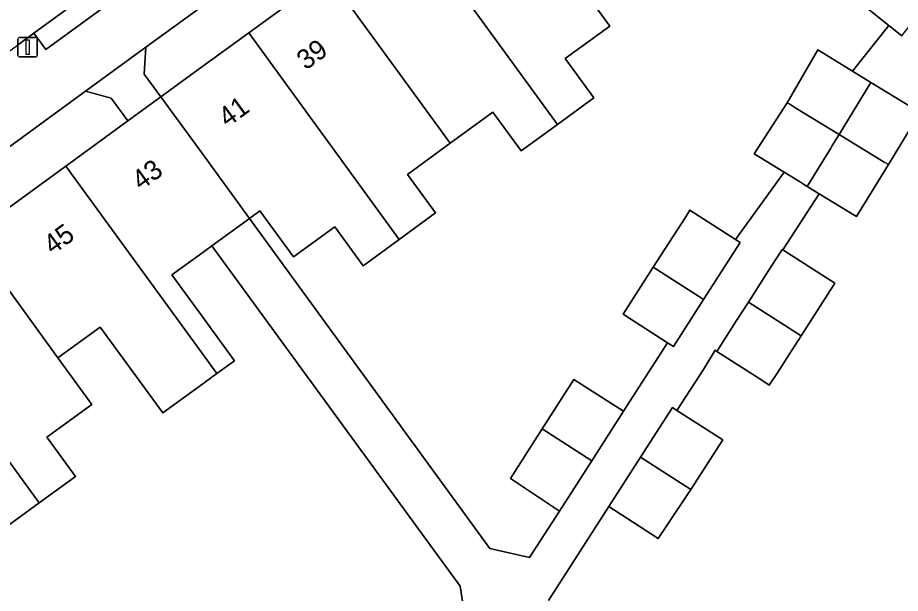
# Model space of a CAD drawing. Extents: x 159817 to 160765, y 380688 to 381638.
# Drawn here: x 159990.74 to 160035.78, y 381374.95 to 381404.3 of the extents above; entities that cross this region are included whole.
import ezdxf

# ---------------------------------------------------------------- set-up
doc = ezdxf.new("R2010")
doc.units = 0
for name, color, linetype in [('IMGEO_Erf', 7, 'Continuous'), ('IMGEO_Lichtmast', 7, 'Continuous'), ('IMGEO_Pand', 7, 'Continuous'), ('IMGEO_Pand_nummerreeks', 7, 'Continuous'), ('IMGEO_Rijbaan_lokaal_open', 7, 'Continuous'), ('IMGEO_Voetpad_open', 7, 'Continuous')]:
    doc.layers.add(name, color=color, linetype=linetype)

msp = doc.modelspace()

# ---------------------------------------------------------------- linework, layer by layer
at = {"layer": 'IMGEO_Erf'}
for points in [[(160010.599, 381409.411), (160014.396, 381412.177), (160012.915, 381414.21), (160000, 381404.778), (159997.287, 381402.797), (159997.204, 381401.43), (159998.051, 381400.268), (160000, 381401.688), (160002.535, 381403.535), (160006.565, 381406.471)], [(159996.361, 381399.037), (159995.514, 381400.196), (159994.213, 381400.552), (159978.734, 381389.247), (159980.188, 381387.252), (159984.145, 381390.135), (159988.289, 381393.155), (159993.203, 381396.735)]]:
    msp.add_lwpolyline(points, close=True, dxfattribs=at)
for points in [[(160019.489, 381405.902), (160020.963, 381403.879), (160018.682, 381402.217), (160020.141, 381400.214), (160018.285, 381398.862), (160016.43, 381397.51), (160014.989, 381399.487), (160012.81, 381397.899), (160010.631, 381396.312), (160012.064, 381394.344), (160010.216, 381392.997), (160008.368, 381391.65), (160006.918, 381393.641), (160004.814, 381392.109), (160003.104, 381394.458), (160002.568, 381394.067), (160014.836, 381377.227), (160016.863, 381376.777), (160018.382, 381379.143), (160015.885, 381380.806), (160017.508, 381383.334), (160019.127, 381385.855), (160021.651, 381384.234), (160023.894, 381387.725), (160021.633, 381389.178), (160023.175, 381391.579), (160024.794, 381394.1), (160025.039, 381394.481), (160027.363, 381392.988), (160029.85, 381396.421), (160028.313, 381397.363), (160030.012, 381399.963), (160031.563, 381402.666), (160033.342, 381401.576), (160035.19, 381403.91), (160033.758, 381405.044)], [(160036.521, 381399.025), (160035.166, 381396.815), (160033.539, 381394.16), (160033.124, 381394.414), (160031.631, 381395.329), (160029.787, 381392.459), (160032.437, 381390.757), (160032.352, 381390.624), (160030.714, 381388.073), (160030.109, 381387.131), (160029.502, 381386.187), (160029.09, 381385.567), (160028.652, 381385.848), (160026.411, 381387.288), (160026.325, 381387.347), (160025.733, 381386.371), (160024.382, 381384.268), (160026.713, 381382.771), (160025.094, 381380.25), (160023.429, 381377.749), (160020.905, 381379.37), (160017.829, 381374.578)], [(160013.627, 381373.359), (160013.312, 381375.313), (160000.657, 381392.675), (160000, 381392.196), (159998.613, 381391.185), (160000, 381389.281), (160001.8, 381386.811), (160000.903, 381386.158), (160000, 381385.5), (159998.144, 381384.149), (159994.954, 381388.527), (159992.802, 381386.96), (159994.535, 381384.582), (159992.235, 381382.906), (159993.692, 381380.906), (159991.848, 381379.562), (159990.004, 381378.219)]]:
    msp.add_lwpolyline(points, dxfattribs=at)
at = {"layer": 'IMGEO_Lichtmast'}
for p, q in [((159990.754, 381402.4), (159990.754, 381403.2)), ((159990.754, 381403.2), (159990.754, 381402.4)), ((159990.854, 381403.3), (159991.644, 381403.3)), ((159991.644, 381403.3), (159990.854, 381403.3)), ((159991.744, 381403.2), (159991.744, 381402.4)), ((159991.744, 381402.4), (159991.744, 381403.2)), ((159991.644, 381402.3), (159990.854, 381402.3)), ((159990.854, 381402.3), (159991.644, 381402.3))]:
    msp.add_line(p, q, dxfattribs=at)
msp.add_lwpolyline([(159991.174, 381403.175), (159991.324, 381403.175), (159991.324, 381402.425), (159991.174, 381402.425), (159991.174, 381403.175)], dxfattribs=at)
for centre, start, end in [((159990.854, 381403.2), 90, 180), ((159990.854, 381403.2), 90, 180), ((159991.644, 381403.2), 0, 90), ((159991.644, 381403.2), 360, 90), ((159990.854, 381402.4), 180, 270), ((159990.854, 381402.4), 180, 270), ((159991.644, 381402.4), 270, 0), ((159991.644, 381402.4), 270, 0)]:
    msp.add_arc(centre, 0.1, start, end, dxfattribs=at)
at = {"layer": 'IMGEO_Pand'}
for points in [[(160018.285, 381398.862), (160020.141, 381400.214), (160018.682, 381402.217), (160020.963, 381403.879), (160019.489, 381405.902), (160014.396, 381412.177), (160010.599, 381409.411)], [(160018.285, 381398.862), (160010.599, 381409.411), (160006.565, 381406.471), (160012.81, 381397.899), (160014.989, 381399.487), (160016.43, 381397.51)], [(160038.09, 381406.273), (160035.965, 381407.896), (160033.758, 381405.044), (160035.19, 381403.91), (160035.854, 381403.385)], [(160002.535, 381403.535), (160010.216, 381392.997), (160012.064, 381394.344), (160010.631, 381396.312), (160012.81, 381397.899), (160006.565, 381406.471)], [(160002.535, 381403.535), (160000, 381401.688), (159998.051, 381400.268), (160000, 381397.592), (160002.568, 381394.067), (160003.104, 381394.458), (160004.814, 381392.109), (160006.918, 381393.641), (160008.368, 381391.65), (160010.216, 381392.997)], [(160034.28, 381401.001), (160033.342, 381401.576), (160031.563, 381402.666), (160030.012, 381399.963), (160030.14, 381399.885), (160030.452, 381399.693), (160032.652, 381398.345)], [(160036.404, 381399.7), (160034.28, 381401.001), (160032.652, 381398.345), (160032.794, 381398.259), (160034.957, 381396.943), (160035.166, 381396.815), (160036.521, 381399.025), (160036.79, 381399.463)], [(160002.568, 381394.067), (160000, 381397.592), (159998.051, 381400.268), (159996.361, 381399.037), (159993.203, 381396.735), (160000, 381387.398), (160000.903, 381386.158), (160001.8, 381386.811), (160000, 381389.281), (159998.613, 381391.185), (160000, 381392.196), (160000.657, 381392.675)], [(160032.652, 381398.345), (160030.452, 381399.693), (160030.14, 381399.885), (160030.012, 381399.963), (160028.313, 381397.363), (160029.85, 381396.421), (160030.685, 381395.909), (160030.841, 381395.814), (160031.029, 381395.698), (160032.227, 381397.652), (160032.284, 381397.745)], [(160035.166, 381396.815), (160034.957, 381396.943), (160032.794, 381398.259), (160032.652, 381398.345), (160032.284, 381397.745), (160032.227, 381397.652), (160031.029, 381395.698), (160031.631, 381395.329), (160033.124, 381394.414), (160033.539, 381394.16)], [(159992.802, 381386.96), (159994.954, 381388.527), (159998.144, 381384.149), (160000, 381385.5), (160000.903, 381386.158), (160000, 381387.398), (159993.203, 381396.735), (159988.289, 381393.155)], [(160027.363, 381392.988), (160025.039, 381394.481), (160024.794, 381394.1), (160023.175, 381391.579), (160025.478, 381390.1), (160025.742, 381389.93), (160027.606, 381392.832)], [(159992.802, 381386.96), (159988.289, 381393.155), (159984.145, 381390.135), (159991.848, 381379.562), (159993.692, 381380.906), (159992.235, 381382.906), (159994.535, 381384.582)], [(160029.787, 381392.459), (160029.748, 381392.484), (160029.663, 381392.351), (160029.039, 381391.379), (160028.025, 381389.8), (160030.714, 381388.073), (160032.352, 381390.624), (160032.437, 381390.757)], [(160025.742, 381389.93), (160025.478, 381390.1), (160023.175, 381391.579), (160021.633, 381389.178), (160023.894, 381387.725), (160024.2, 381387.529)], [(159980.188, 381387.252), (159984.692, 381380.652), (159986.217, 381378.558), (159988.53, 381380.243), (159990.004, 381378.219), (159991.848, 381379.562), (159984.145, 381390.135)], [(160030.714, 381388.073), (160028.025, 381389.8), (160027.42, 381388.858), (160026.411, 381387.288), (160028.652, 381385.848), (160029.09, 381385.567), (160029.502, 381386.187), (160030.109, 381387.131)], [(160020.032, 381381.713), (160021.651, 381384.234), (160019.127, 381385.855), (160017.508, 381383.334)], [(160026.713, 381382.771), (160024.382, 381384.268), (160024.147, 381384.419), (160022.528, 381381.898), (160025.094, 381380.25)], [(160020.032, 381381.713), (160017.508, 381383.334), (160015.885, 381380.806), (160018.382, 381379.143)], [(160022.528, 381381.898), (160020.905, 381379.37), (160023.429, 381377.749), (160025.094, 381380.25)]]:
    msp.add_lwpolyline(points, close=True, dxfattribs=at)
at = {"layer": 'IMGEO_Rijbaan_lokaal_open'}
msp.add_lwpolyline([(160007.472, 381420.376), (160000, 381414.93), (159966.9, 381390.809), (159969.406, 381387.371), (159990.733, 381402.91), (159991.564, 381403.516), (159994.706, 381405.805), (159995.208, 381406.171), (160000, 381409.662), (160009.981, 381416.934)], close=True, dxfattribs=at)
at = {"layer": 'IMGEO_Voetpad_open'}
for points in [[(159948.833, 381367.509), (159954.124, 381371.316), (159954.428, 381371.537), (159958.389, 381374.423), (159962.45, 381377.382), (159966.492, 381380.328), (159970.504, 381383.25), (159974.524, 381386.18), (159978.535, 381389.102), (159978.734, 381389.247), (159994.213, 381400.552), (159997.287, 381402.797), (160000, 381404.778), (160012.915, 381414.21), (160017.226, 381417.351), (160021.266, 381420.294), (160025.303, 381423.236), (160029.417, 381426.233), (160033.412, 381429.144), (160037.568, 381432.172), (160038.859, 381433.197), (160052.148, 381442.81), (160050.226, 381446.2)], [(159995.208, 381406.171), (159994.706, 381405.805), (159995.318, 381404.964), (159992.176, 381402.675), (159991.564, 381403.516), (159990.733, 381402.91)], [(160035.854, 381403.385), (160035.19, 381403.91), (160033.342, 381401.576), (160034.28, 381401.001), (160036.404, 381399.7)], [(160017.829, 381374.578), (160020.905, 381379.37), (160022.528, 381381.898), (160024.147, 381384.419), (160024.382, 381384.268), (160025.733, 381386.371), (160026.325, 381387.347), (160026.411, 381387.288), (160027.42, 381388.858), (160028.025, 381389.8), (160029.039, 381391.379), (160029.663, 381392.351), (160029.748, 381392.484), (160029.787, 381392.459), (160031.631, 381395.329), (160031.029, 381395.698), (160030.841, 381395.814), (160030.685, 381395.909), (160029.85, 381396.421), (160027.363, 381392.988), (160027.606, 381392.832), (160025.742, 381389.93), (160024.2, 381387.529), (160023.894, 381387.725), (160021.651, 381384.234), (160020.032, 381381.713), (160018.382, 381379.143), (160016.863, 381376.777), (160014.836, 381377.227), (160002.568, 381394.067), (160000.657, 381392.675), (160013.312, 381375.313), (160013.627, 381373.359)]]:
    msp.add_lwpolyline(points, dxfattribs=at)
for points in [[(159991.564, 381403.516), (159992.176, 381402.675), (159995.318, 381404.964), (159994.706, 381405.805)], [(159997.287, 381402.797), (159994.213, 381400.552), (159995.514, 381400.196), (159996.361, 381399.037), (159998.051, 381400.268), (159997.204, 381401.43)]]:
    msp.add_lwpolyline(points, close=True, dxfattribs=at)

# ---------------------------------------------------------------- texts
at = {"layer": 'IMGEO_Pand_nummerreeks'}
for s, rotation, p in [('39', 36.0772, (160005.444, 381401.597)), ('41', 36.0772, (160001.449, 381398.686)), ('43', 36.0792, (159997.035, 381395.469)), ('45', 36.0787, (159992.526, 381392.184))]:
    msp.add_text(s, height=1, rotation=rotation, dxfattribs=at).set_placement(p)

doc.saveas('drawing.dxf')
